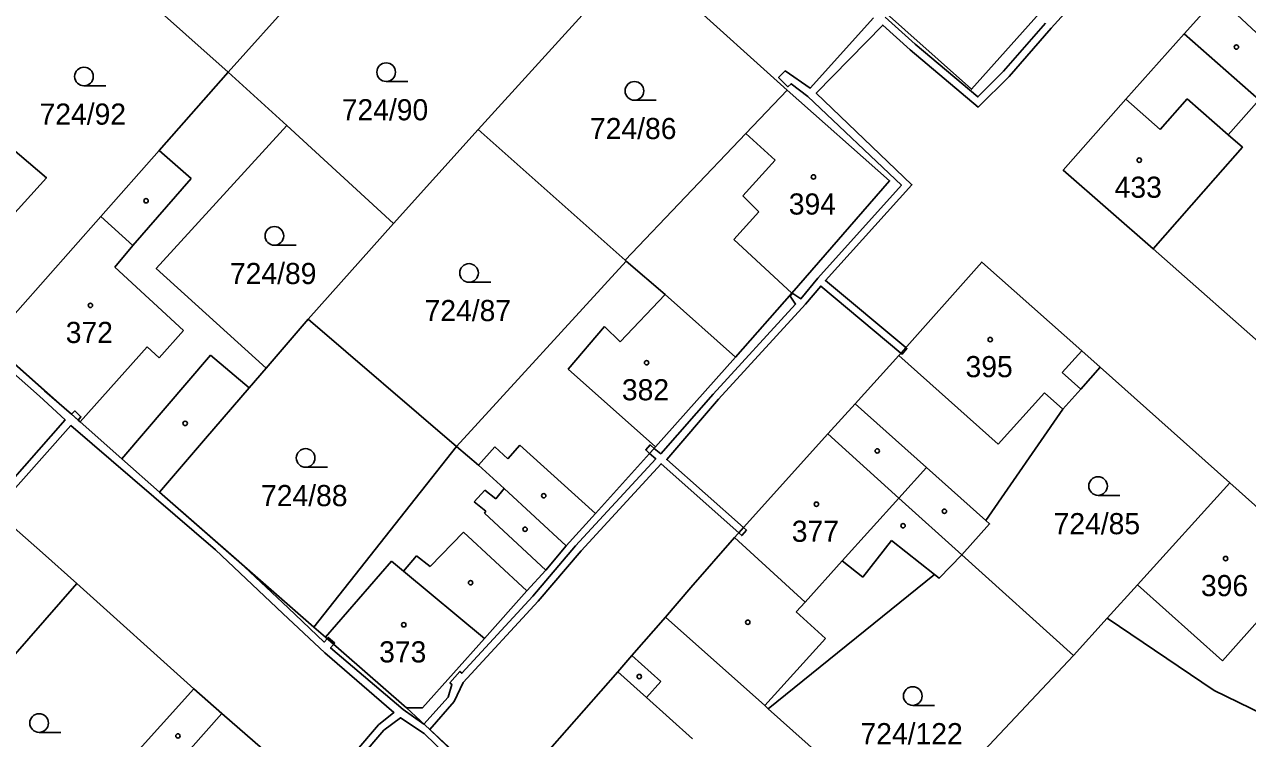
# Model space of a CAD drawing. Extents: x -680203 to -673936, y -1102717 to -1093650.
# Drawn here: x -678685.9 to -678587.6, y -1097942.6 to -1097885.2 of the extents above; entities that cross this region are included whole.
import ezdxf

# ---------------------------------------------------------------- set-up
doc = ezdxf.new("R2010")
doc.units = 0
for name, color, linetype in [('SOxxxxxx_Koleje_hlavní_body_Popis10', 7, 'Continuous'), ('SOxxxxxx_Koleje_LN_parametry_Popis10', 7, 'Continuous'), ('SOxxxxxx_Koleje_param další_Popis10', 7, 'Continuous'), ('SOxxxxxx_Osa_bod_P', 7, 'Continuous'), ('SOxxxxxx_Staničení_Popis10', 7, 'Continuous'), ('x_prac', 7, 'Continuous')]:
    doc.layers.add(name, color=color, linetype=linetype)

msp = doc.modelspace()

# ---------------------------------------------------------------- linework, layer by layer
at = {"layer": 'SOxxxxxx_Koleje_hlavní_body_Popis10'}
for p, q in [((-678681.123, -1097890.11), (-678679.373, -1097890.11)), ((-678656.823, -1097889.76), (-678655.073, -1097889.76)), ((-678636.863, -1097891.27), (-678635.113, -1097891.27)), ((-678665.813, -1097902.93), (-678664.063, -1097902.93)), ((-678650.163, -1097905.91), (-678648.413, -1097905.91)), ((-678663.303, -1097920.79), (-678661.553, -1097920.79)), ((-678599.583, -1097923.05), (-678597.833, -1097923.05)), ((-678614.483, -1097939.94), (-678612.733, -1097939.94)), ((-678684.733, -1097942.11), (-678682.983, -1097942.11))]:
    msp.add_line(p, q, dxfattribs=at)
for centre in [(-678656.823, -1097889.01), (-678681.123, -1097889.36), (-678636.863, -1097890.52), (-678665.813, -1097902.18), (-678650.163, -1097905.16), (-678663.303, -1097920.04), (-678599.583, -1097922.3), (-678614.483, -1097939.19), (-678684.733, -1097941.36)]:
    msp.add_circle(centre, 0.75, dxfattribs=at)
at = {"layer": 'SOxxxxxx_Koleje_LN_parametry_Popis10'}
for points in [[(-678615.43, -1097911.6), (-678615.03, -1097911.16), (-678621.5, -1097905.78), (-678614.55, -1097898.06), (-678622.24, -1097890.71), (-678616.89, -1097885.22), (-678614.68, -1097887.22), (-678609.22, -1097891.82), (-678606.74, -1097889.36), (-678603.36, -1097885.47), (-678595.87, -1097877.21), (-678589.97, -1097870.54), (-678584.8, -1097875.31)], [(-678617.63, -1097884.64), (-678622.74, -1097890.31), (-678624.73, -1097888.91), (-678625.27, -1097889.45), (-678624.52, -1097890.18), (-678624.27, -1097889.95), (-678622.93, -1097890.96), (-678615.39, -1097898.09), (-678622.12, -1097905.57), (-678623.48, -1097907.23), (-678624.12, -1097906.8), (-678624.33, -1097907.03), (-678623.91, -1097907.66), (-678630.54, -1097914.91), (-678634.74, -1097919.7), (-678635.27, -1097919.27), (-678635.64, -1097919.68), (-678635.15, -1097920.11), (-678641.59, -1097927.11), (-678645.04, -1097931.15), (-678650.74, -1097937.35), (-678650.9, -1097937.21), (-678651.7, -1097938.12), (-678651.54, -1097938.26), (-678651.85, -1097939.28), (-678653.79, -1097941.45), (-678655.47, -1097940.28), (-678661.29, -1097935.32), (-678661.05, -1097935.03), (-678661.57, -1097934.58), (-678661.8, -1097934.85), (-678664.71, -1097932.1), (-678668.66, -1097928.38), (-678675.06, -1097922.79), (-678678.07, -1097920.12), (-678681.44, -1097917.13), (-678681.6, -1097916.99), (-678682.12, -1097916.53), (-678684.31, -1097914.64), (-678690.17, -1097909.43)], [(-678603.8, -1097885.07), (-678607.18, -1097888.94), (-678609.25, -1097891), (-678614.28, -1097886.76), (-678616.7, -1097884.58)], [(-678647.05, -1097947.91), (-678653.32, -1097941.88), (-678651.35, -1097939.62), (-678650.64, -1097938.11), (-678644.6, -1097931.55), (-678641.15, -1097927.51), (-678634.72, -1097920.51), (-678628.48, -1097926.07), (-678628.08, -1097925.62), (-678634.26, -1097920.17), (-678630.1, -1097915.31), (-678623.1, -1097907.67), (-678621.88, -1097906.21), (-678615.43, -1097911.6)], [(-678690.57, -1097909.89), (-678684.71, -1097915.08), (-678682.64, -1097916.98), (-678688.05, -1097923.1)], [(-678688.13, -1097924.11), (-678682.18, -1097917.44), (-678670.54, -1097927.43), (-678665.13, -1097932.54), (-678661.77, -1097935.71), (-678656.2, -1097940.5), (-678657.43, -1097941.5), (-678661.41, -1097946.14)], [(-678660.83, -1097946.38), (-678657.01, -1097941.94), (-678655.68, -1097940.93), (-678653.76, -1097942.21), (-678647.45, -1097948.35)]]:
    msp.add_lwpolyline(points, dxfattribs=at)
for points in [[(-678615.43, -1097911.6), (-678615.33, -1097911.68), (-678614.95, -1097911.23), (-678615.03, -1097911.16)], [(-678682.12, -1097916.53), (-678681.6, -1097916.99), (-678681.37, -1097916.72), (-678681.85, -1097916.26)], [(-678635.64, -1097919.68), (-678635.27, -1097919.27), (-678635.61, -1097918.99), (-678635.95, -1097919.4)], [(-678627.84, -1097925.84), (-678628.08, -1097925.62), (-678628.48, -1097926.07), (-678628.24, -1097926.28)], [(-678661.57, -1097934.58), (-678661.05, -1097935.03), (-678660.97, -1097934.92), (-678661.48, -1097934.47)]]:
    msp.add_lwpolyline(points, close=True, dxfattribs=at)
at = {"layer": 'SOxxxxxx_Koleje_param další_Popis10'}
for centre in [(-678588.457, -1097886.989), (-678596.267, -1097896.089), (-678622.467, -1097897.439), (-678676.127, -1097899.359), (-678680.607, -1097907.769), (-678608.257, -1097910.519), (-678635.887, -1097912.379), (-678672.987, -1097917.259), (-678617.337, -1097919.479), (-678644.157, -1097923.079), (-678622.227, -1097923.759), (-678611.937, -1097924.329), (-678645.657, -1097925.779), (-678615.267, -1097925.489), (-678589.327, -1097928.129), (-678650.037, -1097930.079), (-678655.407, -1097933.459), (-678627.747, -1097933.259), (-678636.477, -1097937.619), (-678673.567, -1097942.399)]:
    msp.add_circle(centre, 0.175, dxfattribs=at)
at = {"layer": 'SOxxxxxx_Staničení_Popis10'}
for p, q in [((-678592.66, -1097885.93), (-678586.63, -1097891.24)), ((-678594.59, -1097893.62), (-678597.35, -1097891.19)), ((-678592.43, -1097891.17), (-678594.59, -1097893.62)), ((-678589.11, -1097894.05), (-678592.43, -1097891.17)), ((-678625.55, -1097896.08), (-678627.91, -1097893.95)), ((-678672.5, -1097897.56), (-678675.09, -1097895.3)), ((-678628.15, -1097898.97), (-678625.55, -1097896.08)), ((-678677.19, -1097902.95), (-678672.5, -1097897.56)), ((-678626.85, -1097900.25), (-678628.15, -1097898.97)), ((-678677.19, -1097902.95), (-678679.77, -1097900.61)), ((-678628.86, -1097902.48), (-678626.85, -1097900.25)), ((-678678.63, -1097904.69), (-678677.19, -1097902.95)), ((-678624.22, -1097906.78), (-678628.86, -1097902.48)), ((-678673.13, -1097909.8), (-678678.63, -1097904.69)), ((-678638.01, -1097910.69), (-678634.39, -1097906.9)), ((-678673.13, -1097909.8), (-678675.07, -1097911.98)), ((-678642.2, -1097912.91), (-678639.28, -1097909.48)), ((-678639.28, -1097909.48), (-678638.01, -1097910.69)), ((-678676.03, -1097911.11), (-678681.44, -1097917.13)), ((-678678.07, -1097920.12), (-678670.94, -1097911.77)), ((-678675.07, -1097911.98), (-678676.03, -1097911.11)), ((-678670.94, -1097911.77), (-678667.85, -1097914.41)), ((-678607.61, -1097918.94), (-678615.61, -1097911.81)), ((-678600.9, -1097911.42), (-678602.47, -1097913.18)), ((-678635.16, -1097919.15), (-678642.2, -1097912.91)), ((-678602.47, -1097913.18), (-678600.98, -1097914.51)), ((-678603.9, -1097914.79), (-678607.61, -1097918.94)), ((-678602.41, -1097916.12), (-678603.9, -1097914.79)), ((-678619.12, -1097915.68), (-678613.38, -1097920.81)), ((-678649.4, -1097920.63), (-678648.1, -1097919.15)), ((-678648.1, -1097919.15), (-678647.03, -1097920.1)), ((-678647.03, -1097920.1), (-678646.07, -1097919.01)), ((-678646.07, -1097919.01), (-678639.99, -1097924.5)), ((-678613.38, -1097920.81), (-678615.59, -1097923.27)), ((-678613.38, -1097920.81), (-678608.62, -1097925.06)), ((-678649.74, -1097923.57), (-678648.89, -1097922.62)), ((-678648.89, -1097922.62), (-678648, -1097923.34)), ((-678648, -1097923.34), (-678647.33, -1097922.5)), ((-678648.81, -1097924.33), (-678649.74, -1097923.57)), ((-678615.59, -1097923.27), (-678620.15, -1097928.32)), ((-678648.93, -1097924.48), (-678648.81, -1097924.33)), ((-678644, -1097929.06), (-678648.93, -1097924.48)), ((-678653.28, -1097928.76), (-678650.62, -1097926.01)), ((-678650.62, -1097926.01), (-678645.52, -1097930.73)), ((-678623.14, -1097931.63), (-678628.83, -1097926.45)), ((-678616.19, -1097926.69), (-678618.5, -1097929.62)), ((-678612.73, -1097929.42), (-678616.19, -1097926.69)), ((-678661.7, -1097934.46), (-678656.4, -1097928.34)), ((-678656.4, -1097928.34), (-678655.43, -1097929.15)), ((-678655.43, -1097929.15), (-678654.38, -1097927.92)), ((-678654.38, -1097927.92), (-678653.28, -1097928.76)), ((-678620.15, -1097928.32), (-678623.14, -1097931.63)), ((-678618.5, -1097929.62), (-678620.15, -1097928.32)), ((-678655.43, -1097929.15), (-678648.92, -1097934.55)), ((-678589.58, -1097936.35), (-678596.42, -1097930.24)), ((-678623.87, -1097932.42), (-678623.14, -1097931.63)), ((-678621.5, -1097934.55), (-678623.87, -1097932.42)), ((-678586.11, -1097932.48), (-678589.58, -1097936.35)), ((-678626.38, -1097939.96), (-678621.5, -1097934.55)), ((-678637.07, -1097935.92), (-678634.73, -1097938.01)), ((-678638.21, -1097937.23), (-678635.89, -1097939.31)), ((-678634.73, -1097938.01), (-678635.89, -1097939.31)), ((-678635.89, -1097939.31), (-678632.19, -1097942.64)), ((-678675.36, -1097946.59), (-678670.03, -1097940.59))]:
    msp.add_line(p, q, dxfattribs=at)
at = {"layer": 'x_prac'}
for p, q in [((-678682.96, -1097877.05), (-678669.53, -1097889)), ((-678659.4, -1097877.72), (-678669.53, -1097889)), ((-678636.67, -1097879.57), (-678649.44, -1097893.61)), ((-678624.57, -1097890.45), (-678636.67, -1097879.57)), ((-678584.9, -1097887.68), (-678589.97, -1097882.92)), ((-678664.82, -1097893.31), (-678669.53, -1097889)), ((-678656.24, -1097901.17), (-678664.82, -1097893.31)), ((-678649.44, -1097893.61), (-678656.24, -1097901.17)), ((-678649.44, -1097893.61), (-678637.61, -1097904.13)), ((-678656.24, -1097901.17), (-678663.09, -1097908.88)), ((-678595.15, -1097903.22), (-678585.16, -1097912.06)), ((-678637.52, -1097904.21), (-678651.18, -1097919.11)), ((-678637.61, -1097904.13), (-678637.52, -1097904.21)), ((-678663.09, -1097908.88), (-678666.48, -1097912.82)), ((-678663.09, -1097908.88), (-678651.18, -1097919.11)), ((-678588.99, -1097922.04), (-678599.41, -1097912.75)), ((-678651.18, -1097919.11), (-678662.63, -1097933.65)), ((-678675.06, -1097922.79), (-678662.63, -1097933.65)), ((-678610.53, -1097927.84), (-678601.57, -1097935.93)), ((-678681.71, -1097930.15), (-678689.52, -1097939.09)), ((-678672.3, -1097938.62), (-678681.71, -1097930.15)), ((-678598.85, -1097932.92), (-678601.57, -1097935.93)), ((-678601.57, -1097935.93), (-678609.19, -1097944.06)), ((-678616.65, -1097948.62), (-678626.11, -1097940.22))]:
    msp.add_line(p, q, dxfattribs=at)
for points in [[(-678599.86, -1097879.25), (-678604.3, -1097884.28), (-678609.77, -1097890.39), (-678617.79, -1097883.23)], [(-678589.97, -1097882.92), (-678592.66, -1097885.93), (-678597.35, -1097891.19), (-678602.38, -1097896.9), (-678595.15, -1097903.22)], [(-678692.77, -1097907.04), (-678684.15, -1097897.51), (-678689.43, -1097893.04), (-678687.39, -1097890.74), (-678689.37, -1097888.98), (-678690.54, -1097887.91), (-678691.34, -1097888.77), (-678692.39, -1097887.81)], [(-678595.15, -1097903.22), (-678590.14, -1097897.52), (-678587.97, -1097895.05), (-678589.11, -1097894.05), (-678586.63, -1097891.24), (-678585.8, -1097890.28), (-678586.57, -1097889.61), (-678584.9, -1097887.68)], [(-678669.53, -1097889), (-678675.09, -1097895.3), (-678679.77, -1097900.61), (-678688.68, -1097910.71)], [(-678624.57, -1097890.45), (-678627.91, -1097893.95), (-678637.61, -1097904.13)], [(-678628.73, -1097911.94), (-678624.22, -1097906.78), (-678616.35, -1097897.75), (-678624.57, -1097890.45)], [(-678666.48, -1097912.82), (-678675.31, -1097904.8), (-678664.82, -1097893.31)], [(-678628.73, -1097911.94), (-678634.39, -1097906.9), (-678637.52, -1097904.21)], [(-678599.41, -1097912.75), (-678600.9, -1097911.42), (-678608.93, -1097904.28), (-678615.61, -1097911.81), (-678619.12, -1097915.68), (-678621.32, -1097918.11)], [(-678688.68, -1097910.71), (-678681.44, -1097917.13), (-678678.07, -1097920.12), (-678675.06, -1097922.79)], [(-678675.06, -1097922.79), (-678671.34, -1097918.47), (-678667.85, -1097914.41), (-678666.48, -1097912.82)], [(-678642.35, -1097927.1), (-678639.99, -1097924.5), (-678635.16, -1097919.15), (-678628.73, -1097911.94)], [(-678610.53, -1097927.84), (-678608.3, -1097925.35), (-678608.62, -1097925.06), (-678602.41, -1097916.12), (-678600.98, -1097914.51), (-678599.41, -1097912.75)], [(-678695.77, -1097917.56), (-678687.18, -1097925.25), (-678684.46, -1097927.68), (-678681.71, -1097930.15)], [(-678621.32, -1097918.11), (-678628.83, -1097926.45), (-678632.32, -1097930.47), (-678634.37, -1097932.85)], [(-678610.53, -1097927.84), (-678615.59, -1097923.27), (-678621.32, -1097918.11)], [(-678642.35, -1097927.1), (-678647.33, -1097922.5), (-678649.4, -1097920.63), (-678651.18, -1097919.11)], [(-678588.99, -1097922.04), (-678596.42, -1097930.24), (-678598.85, -1097932.92)], [(-678574.29, -1097935.17), (-678577.43, -1097932.37), (-678582.21, -1097928.11), (-678588.99, -1097922.04)], [(-678655.19, -1097940.15), (-678653.91, -1097940.14), (-678648.92, -1097934.55), (-678645.52, -1097930.73), (-678644, -1097929.06), (-678642.35, -1097927.1)], [(-678626.11, -1097940.22), (-678612.73, -1097929.42), (-678612.36, -1097929.71), (-678610.53, -1097927.84)], [(-678634.37, -1097932.85), (-678637.07, -1097935.92), (-678638.21, -1097937.23), (-678646.4, -1097946.57), (-678646.55, -1097948.15)], [(-678626.11, -1097940.22), (-678626.38, -1097939.96), (-678634.37, -1097932.85)], [(-678598.85, -1097932.92), (-678590.26, -1097938.75), (-678585.34, -1097941.13), (-678582.24, -1097943.94)], [(-678662.63, -1097933.65), (-678661.7, -1097934.46), (-678655.38, -1097939.98), (-678655.19, -1097940.15)], [(-678672.3, -1097938.62), (-678677.64, -1097944.56), (-678679.49, -1097946.61), (-678680.36, -1097947.58), (-678669.39, -1097957.27)], [(-678662.2, -1097947.41), (-678670.03, -1097940.59), (-678672.3, -1097938.62)], [(-678646.55, -1097948.15), (-678653.32, -1097941.88), (-678655.19, -1097940.15)]]:
    msp.add_lwpolyline(points, dxfattribs=at)

# ---------------------------------------------------------------- texts
at = {"layer": 'SOxxxxxx_Osa_bod_P'}
for s, p in [('724/90', (-678660.396, -1097892.885)), ('724/92', (-678684.696, -1097893.235)), ('724/86', (-678640.436, -1097894.395)), ('433', (-678598.25, -1097899.115)), ('394', (-678624.45, -1097900.465)), ('724/89', (-678669.386, -1097906.055)), ('724/87', (-678653.736, -1097909.035)), ('372', (-678682.59, -1097910.795)), ('395', (-678610.24, -1097913.545)), ('382', (-678637.87, -1097915.405)), ('724/88', (-678666.886, -1097923.915)), ('724/85', (-678603.156, -1097926.175)), ('377', (-678624.21, -1097926.785)), ('396', (-678591.31, -1097931.155)), ('373', (-678657.39, -1097936.485)), ('724/122', (-678618.686, -1097943.065))]:
    msp.add_text(s, height=1.7, dxfattribs=at).set_placement(p)

doc.saveas('drawing.dxf')
